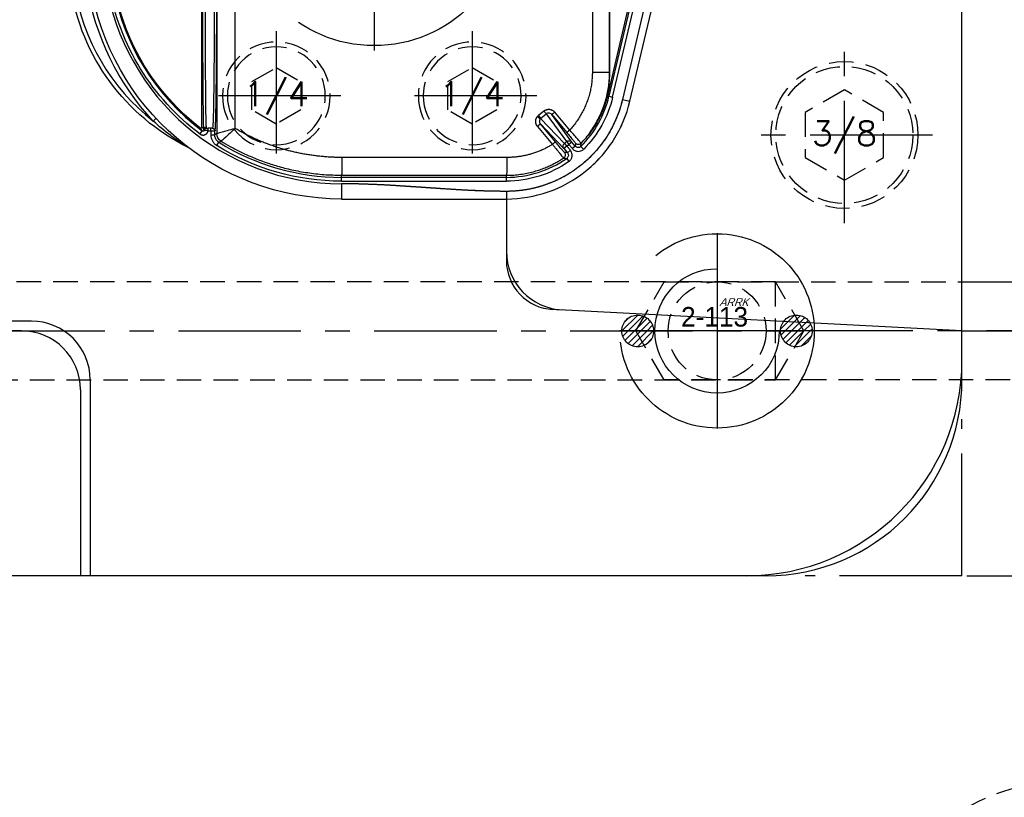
# Model space of a CAD drawing. Extents: x 2651 to 7771, y -1163 to 1075.
# Tile 311 of 490: x 5229 to 5330, y -35 to 44. Entities that reach past the tile are written whole.
import ezdxf
from ezdxf.enums import TextEntityAlignment as Align

# ---------------------------------------------------------------- set-up
doc = ezdxf.new("R2010")
doc.units = 0
doc.header["$LTSCALE"] = 10
for name, pattern in [('CENTER', [2, 1.25, -0.25, 0.25, -0.25]), ('CNSCEN', [17, 15, -1, 0, -1]), ('CNSHID', [4, 3, -1]), ('HIDDEN', [0.375, 0.25, -0.125]), ('PHANTOM', [2.5, 1.25, -0.25, 0.25, -0.25, 0.25, -0.25])]:
    doc.linetypes.add(name, pattern=pattern)
doc.layers.get('0').update_dxf_attribs({"linetype": 'CONTINUOUS'})
doc.layers.get('Defpoints').update_dxf_attribs({"linetype": 'CONTINUOUS'})
for name, color, linetype in [('1', 7, 'CONTINUOUS'), ('9', 3, 'CONTINUOUS'), ('CEN', 1, 'CENTER'), ('COOL', 150, 'HIDDEN'), ('DIM', 3, 'CONTINUOUS'), ('DIVIDE', 5, 'PHANTOM'), ('HIDDEN', 6, 'HIDDEN'), ('PART', 7, 'CONTINUOUS'), ('TEXT', 4, 'CONTINUOUS'), ('WL1-HL', 4, 'CNSHID'), ('WOR1-CL', 1, 'CNSCEN'), ('WOR1-DL', 7, 'CONTINUOUS')]:
    doc.layers.add(name, color=color, linetype=linetype)
doc.styles.add('china', font='txt')
doc.styles.get("Standard").update_dxf_attribs({"font": 'romans.shx'})
doc.dimstyles.new('MM& INCH5', dxfattribs={"dimtxt": 5, "dimasz": 2.5, "dimexe": 1, "dimexo": 0.5, "dimtad": 0, "dimrnd": 1.38778e-17, "dimzin": 9, "dimdsep": 46, "dimtxsty": 'Standard', "dimblk": 'CLOSED', "dimcen": 0, "dimclrd": 3, "dimclre": 3, "dimclrt": 3, "dimazin": 2, "dimtfac": 0.75, "dimtofl": 0, "dimtmove": 0, "dimatfit": 3, "dimfxl": 0, "dimtolj": 1, "dimarcsym": 0})

# ---------------------------------------------------------------- blocks, each defined once
blk = doc.blocks.new('DFSF')
at = {"layer": '1', "color": 7, "linetype": 'Continuous'}
for p, q in [((1247.18, 464.84), (1247.18, 508.08)), ((1290.87, 467.45), (1298.69, 500.63)), ((1296.31, 500.12), (1288.73, 467.95)), ((1288.82, 470.42), (1288.82, 496.28)), ((1293.81, 490.22), (1288.57, 467.99)), ((1248.09, 464.68), (1247.8, 464.68)), ((1248.22, 464.68), (1248.09, 464.68)), ((1248.26, 464.68), (1248.22, 464.68))]:
    blk.add_line(p, q, dxfattribs=at)
at = {"layer": '1', "color": 252, "linetype": 'Continuous'}
for p, q in [((1248.7, 508.53), (1248.7, 464.14)), ((1250.56, 464.66), (1250.56, 508.01)), ((1297.94, 500.8), (1290.12, 467.62)), ((1289.1, 467.86), (1296.73, 500.22)), ((1287.04, 496.28), (1287.04, 470.42)), ((1288.8, 470.42), (1288.8, 496.28)), ((1287.04, 470.42), (1288.8, 470.42)), ((1288.82, 470.42), (1288.8, 470.42)), ((1288.57, 467.99), (1288.73, 467.95)), ((1288.73, 467.95), (1289.1, 467.86)), ((1290.12, 467.62), (1290.87, 467.45)), ((1282.09, 466.44), (1281.53, 465.97)), ((1242.49, 465.69), (1242.21, 465.42)), ((1281.76, 465.68), (1282.33, 466.15)), ((1284.19, 463.14), (1281.76, 465.68)), ((1282.33, 466.15), (1284.4, 463.32)), ((1284.94, 463.27), (1282.89, 466.08)), ((1282.89, 466.08), (1284.42, 464.25)), ((1284.73, 464.5), (1283.2, 466.33)), ((1247.8, 464.43), (1247.8, 464.68)), ((1247.8, 464.43), (1248.09, 464.43)), ((1248.09, 464.43), (1248.09, 464.68)), ((1248.09, 464.43), (1248.09, 464.02)), ((1248.09, 464.43), (1248.48, 464.43)), ((1248.48, 464.02), (1248.48, 464.43)), ((1248.48, 464.43), (1248.52, 464.43)), ((1281.44, 464.87), (1282.97, 463.04)), ((1281.73, 465.12), (1284.14, 462.6)), ((1283.26, 463.29), (1281.73, 465.12)), ((1287.45, 465.16), (1287.41, 465.16)), ((1246.98, 464.09), (1247.21, 464.4)), ((1248.09, 464.02), (1248.48, 464.02)), ((1248.7, 462.92), (1248.9, 463.25)), ((1284.44, 462.85), (1284.14, 462.6)), ((1284.14, 462.6), (1284.5, 462.18)), ((1284.4, 463.32), (1284.19, 463.14)), ((1284.19, 463.14), (1284.44, 462.85)), ((1284.4, 463.32), (1284.65, 463.02)), ((1284.44, 462.85), (1284.65, 463.02)), ((1284.8, 462.43), (1284.44, 462.85)), ((1284.5, 462.18), (1284.8, 462.43)), ((1284.94, 463.27), (1284.65, 463.02)), ((1284.65, 463.02), (1285, 462.6)), ((1285.3, 462.85), (1284.94, 463.27)), ((1285.3, 462.85), (1285, 462.6)), ((1286.15, 462.55), (1285.87, 462.82)), ((1278.31, 461.7), (1261.47, 461.7)), ((1284.42, 461.61), (1284.65, 461.29)), ((1261.43, 459.67), (1261.43, 459.89)), ((1261.43, 459.89), (1278.27, 459.88)), ((1278.27, 459.67), (1261.43, 459.67)), ((1261.43, 459.28), (1261.43, 459.67)), ((1278.27, 459.67), (1278.27, 459.88)), ((1278.27, 459.28), (1278.27, 459.67)), ((1261.43, 459.28), (1278.27, 459.28)), ((1261.43, 459.02), (1261.43, 457.46)), ((1278.27, 458.24), (1278.27, 457.46))]:
    blk.add_line(p, q, dxfattribs=at)
at = {"layer": '1', "color": 110, "linetype": 'Continuous'}
blk.add_line((1297.94, 500.8), (1290.12, 467.62), dxfattribs=at)
blk.add_arc((1261.43, 483.37), 24.35, 188.7879, 270, dxfattribs=at)
at = {"layer": '1', "color": 252, "linetype": 'Continuous'}
for centre, radius, start, end in [((1261.43, 483.37), 24.35, 188.7879, 270), ((1255.54, 482.46), 21.63, 188.7879, 231.9655), ((1261.43, 483.37), 23.7, 190.6489, 233.164), ((1278.27, 470.42), 10.75, 315.0499, 346.7406), ((1261.43, 483.37), 23.7, 238.1089, 270), ((1278.27, 470.42), 10.75, 270, 304.9501)]:
    blk.add_arc(centre, radius, start, end, dxfattribs=at)
at = {"layer": '1', "color": 7, "linetype": 'Continuous', "extrusion": (0, 0, -1)}
for centre, radius, start, end in [((-1255.54, 482.46), 22.02, 296.3658, 351.2121), ((-1261.43, 483.37), 25.91, 270, 351.2121), ((-1261.43, 483.37), 23.58, 307.8157, 349.1097)]:
    blk.add_arc(centre, radius, start, end, dxfattribs=at)
at = {"layer": '1', "color": 252, "linetype": 'Continuous', "extrusion": (0, 0, -1)}
for centre, radius, start, end in [((-1261.43, 483.37), 26.3, 316.9545, 351.2121), ((-1261.43, 483.37), 24.09, 306.836, 349.9667), ((-1278.27, 470.42), 11.14, 193.2594, 224.9501), ((-1261.43, 483.37), 24.09, 270, 301.8911), ((-1278.27, 470.42), 11.14, 235.0499, 270)]:
    blk.add_arc(centre, radius, start, end, dxfattribs=at)
at = {"layer": '1', "color": 7, "linetype": 'Continuous'}
blk.add_arc((1245.58, 462.38), 0.389, 52.9572, 63.6342, dxfattribs=at)
at = {"layer": '1', "color": 252, "linetype": 'Continuous', "extrusion": (0, 0, -1)}
for centre, major_axis, ratio, start_param, end_param in [((1247.39, 477.64), (0, 13.21), 0.008727, 3.287327, 4.712389), ((1282.08, 466.44), (0.249, -0.299), 0.020122, 4.729136, 6.088281), ((1281.43, 465.89), (0.292, -0.256), 0.017247, 4.732085, 6.088658), ((1281.52, 465.97), (0.249, -0.299), 0.020122, 4.729136, 6.088281), ((1283.19, 466.33), (-0.298, -0.25), 0.016825, 4.692331, 6.270093), ((1281.98, 483.37), (40.85, 0), 0.866031, 2.581224, 2.590487), ((1247.64, 464.57), (-0.259, -0.015), 0.989363, 0.060025, 1.629554), ((1247.63, 464.43), (0, -0.259), 0.999922, 1.876492, 3.141593), ((1247.67, 464.43), (0, 0.259), 0.999938, 4.912185, 6.283185), ((1248.22, 464.43), (0, -0.259), 0.999914, 3.141593, 4.712389), ((1248.26, 464.43), (0, -0.259), 0.999914, 3.141593, 4.712389), ((1281.43, 464.87), (0.298, 0.25), 0.016834, 0.013092, 1.550746), ((1284.72, 464.5), (-0.298, -0.25), 0.016825, 4.692331, 6.270093), ((1249.61, 464.14), (0.443, -0.791), 0.999888, 1.06101, 2.080582), ((1249.61, 464.14), (0.012, 0.907), 0.999673, 3.679272, 4.698808), ((1284.65, 463.02), (0.314, 0.23), 0.980993, 4.647415, 6.215677), ((1282.96, 463.04), (-0.298, -0.25), 0.016834, 3.154684, 4.692339), ((1284.44, 462.85), (0.281, 0.269), 0.980993, 3.209101, 4.777363), ((1285.61, 463.41), (-0.388, 0.012), 0.999807, 3.871637, 5.553141), ((1261.43, 461.7), (0, -1.81), 0.026177, 4.71238, 6.270091), ((1278.27, 461.7), (0, -1.81), 0.026177, 4.71238, 6.270091), ((1283.89, 461.97), (-0.055, -0.385), 0.999807, 3.871609, 5.553169)]:
    blk.add_ellipse(centre, major_axis=major_axis, ratio=ratio, start_param=start_param, end_param=end_param, dxfattribs=at)
at = {"layer": '1', "color": 7, "linetype": 'Continuous', "extrusion": (0, 0, -1)}
blk.add_ellipse((1247.65, 477.64), major_axis=(0, 12.95), ratio=0.008901, start_param=3.287327, end_param=4.712389, dxfattribs=at)
at = {"layer": '1', "color": 252, "linetype": 'Continuous'}
for points, knots in [([(1248.43, 477.64), (1248.43, 477.37), (1248.43, 476.82), (1248.43, 476), (1248.43, 475.18), (1248.43, 474.37), (1248.43, 473.57), (1248.42, 472.77), (1248.42, 471.99), (1248.41, 471.24), (1248.41, 470.5), (1248.4, 469.79), (1248.39, 469.11), (1248.38, 468.46), (1248.37, 467.83), (1248.36, 467.19), (1248.35, 466.57), (1248.34, 465.98), (1248.32, 465.46), (1248.3, 465.04), (1248.28, 464.74), (1248.27, 464.7), (1248.26, 464.68)], [0, 0, 0, 0, 0.040106, 0.080497, 0.121172, 0.162132, 0.203376, 0.244905, 0.286718, 0.328816, 0.371198, 0.413866, 0.456817, 0.500054, 0.544668, 0.594393, 0.649226, 0.709168, 0.774218, 0.844374, 0.919635, 1, 1, 1, 1]), ([(1285.89, 463.14), (1286.06, 463.33), (1286.4, 463.71), (1286.86, 464.31), (1287.28, 464.94), (1287.64, 465.59), (1287.95, 466.25), (1288.22, 466.93), (1288.43, 467.62), (1288.6, 468.32), (1288.72, 469.02), (1288.79, 469.72), (1288.8, 470.18), (1288.8, 470.42)], [0, 0, 0, 0, 0.095185, 0.189515, 0.28299, 0.37561, 0.467374, 0.558283, 0.648337, 0.737535, 0.825879, 0.913367, 1, 1, 1, 1]), ([(1290.12, 467.62), (1289.96, 466.96), (1289.75, 466.32), (1289.22, 465.06), (1288.91, 464.46), (1288.18, 463.31), (1287.77, 462.77), (1286.85, 461.76), (1286.36, 461.29), (1285.29, 460.45), (1284.73, 460.07), (1283.53, 459.42), (1282.91, 459.14), (1281.63, 458.69), (1280.97, 458.52), (1279.62, 458.3), (1278.95, 458.24), (1278.27, 458.24)], [0, 0, 0, 0, 0.125, 0.125, 0.25, 0.25, 0.375, 0.375, 0.5, 0.5, 0.625, 0.625, 0.75, 0.75, 0.875, 0.875, 1, 1, 1, 1]), ([(1281.72, 465.64), (1281.66, 465.57), (1281.63, 465.48), (1281.63, 465.29), (1281.67, 465.19), (1281.73, 465.12)], [0, 0, 0, 0, 0.5, 0.5, 1, 1, 1, 1]), ([(1245.76, 462.73), (1245.76, 462.73), (1245.73, 462.74), (1245.68, 462.78), (1245.64, 462.8), (1245.54, 462.87), (1245.46, 462.91), (1245.23, 463.06), (1245.08, 463.17), (1244.61, 463.48), (1244.3, 463.71), (1243.37, 464.4), (1242.78, 464.9), (1242.21, 465.42)], [0, 0, 0, 0, 0.03125, 0.03125, 0.0625, 0.0625, 0.125, 0.125, 0.25, 0.25, 0.5, 0.5, 1, 1, 1, 1]), ([(1246.98, 464.09), (1247, 464.07), (1247.04, 464.05), (1247.08, 464.03), (1247.11, 464.02), (1247.12, 464.01), (1247.13, 464.01), (1247.14, 464.01), (1247.15, 464), (1247.18, 464), (1247.23, 463.99), (1247.27, 463.98), (1247.3, 463.98), (1247.32, 463.98), (1247.34, 463.99), (1247.35, 463.99), (1247.38, 463.99), (1247.4, 464), (1247.44, 464), (1247.45, 464.01), (1247.47, 464.01), (1247.48, 464.02), (1247.48, 464.02), (1247.51, 464.03), (1247.55, 464.05), (1247.59, 464.08), (1247.61, 464.09), (1247.61, 464.1), (1247.62, 464.1), (1247.63, 464.11), (1247.64, 464.12), (1247.66, 464.14), (1247.7, 464.18), (1247.73, 464.22), (1247.74, 464.24), (1247.74, 464.25), (1247.75, 464.26), (1247.76, 464.27), (1247.76, 464.29), (1247.78, 464.32), (1247.78, 464.34), (1247.79, 464.37), (1247.8, 464.38), (1247.8, 464.4), (1247.8, 464.41), (1247.8, 464.43)], [0, 0, 0, 0, 0.0625, 0.125, 0.125, 0.15625, 0.15625, 0.171875, 0.171875, 0.1875, 0.25, 0.3125, 0.3125, 0.34375, 0.34375, 0.375, 0.375, 0.4375, 0.4375, 0.46875, 0.484375, 0.484375, 0.5, 0.5, 0.5625, 0.625, 0.625, 0.640625, 0.640625, 0.65625, 0.65625, 0.6875, 0.75, 0.8125, 0.8125, 0.828125, 0.828125, 0.84375, 0.875, 0.875, 0.9375, 0.9375, 0.96875, 0.96875, 1, 1, 1, 1]), ([(1250.56, 464.66), (1250.54, 464.65), (1250.27, 464.57), (1249.79, 464.44), (1249.27, 464.29), (1248.95, 464.21), (1248.75, 464.15), (1248.72, 464.15), (1248.7, 464.14)], [0, 0, 0, 0, 0.017071, 0.297597, 0.507753, 0.672481, 0.836353, 1, 1, 1, 1]), ([(1250.56, 464.66), (1250.23, 464.34), (1249.88, 464.02), (1249.34, 463.53), (1249.15, 463.37), (1249.13, 463.37)], [0, 0, 0, 0, 0.5, 0.5, 1, 1, 1, 1]), ([(1285.89, 463.14), (1285.89, 463.15), (1285.88, 463.16), (1285.84, 463.22), (1285.77, 463.3), (1285.67, 463.41), (1285.51, 463.61), (1285.21, 463.96), (1284.9, 464.31), (1284.73, 464.5)], [0, 0, 0, 0, 0.098627, 0.19935, 0.300898, 0.401931, 0.501145, 0.716959, 1, 1, 1, 1]), ([(1248.09, 464.02), (1248.09, 463.91), (1248.1, 463.8), (1248.16, 463.59), (1248.2, 463.48), (1248.3, 463.29), (1248.37, 463.2), (1248.52, 463.04), (1248.61, 462.98), (1248.7, 462.92)], [0, 0, 0, 0, 0.25, 0.25, 0.5, 0.5, 0.75, 0.75, 1, 1, 1, 1]), ([(1248.9, 463.25), (1248.86, 463.28), (1248.76, 463.35), (1248.64, 463.49), (1248.54, 463.66), (1248.49, 463.84), (1248.48, 463.96), (1248.48, 464.02)], [0, 0, 0, 0, 0.195855, 0.397901, 0.602099, 0.804145, 1, 1, 1, 1]), ([(1284.42, 464.25), (1284.54, 464.11), (1284.66, 463.97), (1284.87, 463.71), (1284.97, 463.59), (1285.09, 463.44), (1285.13, 463.4), (1285.19, 463.32), (1285.22, 463.28), (1285.29, 463.2), (1285.31, 463.17), (1285.31, 463.16)], [0, 0, 0, 0, 0.25, 0.25, 0.5, 0.5, 0.625, 0.625, 0.75, 0.75, 1, 1, 1, 1]), ([(1248.9, 463.25), (1248.91, 463.25), (1248.92, 463.25), (1248.96, 463.27), (1248.99, 463.29), (1249.06, 463.33), (1249.09, 463.35), (1249.13, 463.37)], [0, 0, 0, 0, 0.083973, 0.083973, 0.509964, 0.509964, 1, 1, 1, 1]), ([(1249.13, 463.37), (1249.44, 463.18), (1250.09, 462.8), (1251.13, 462.26), (1252.28, 461.73), (1253.54, 461.24), (1254.91, 460.8), (1256.39, 460.42), (1257.97, 460.13), (1259.67, 459.93), (1260.83, 459.9), (1261.43, 459.89)], [0, 0, 0, 0, 0.08396, 0.174707, 0.272242, 0.376565, 0.487676, 0.605575, 0.730262, 0.861737, 1, 1, 1, 1]), ([(1282.97, 463.04), (1283.04, 462.96), (1283.16, 462.8), (1283.33, 462.59), (1283.47, 462.41), (1283.59, 462.27), (1283.67, 462.17), (1283.72, 462.1), (1283.86, 461.94), (1284.04, 461.71), (1284.08, 461.67), (1284.1, 461.65)], [0, 0, 0, 0, 0.112506, 0.214929, 0.304287, 0.378533, 0.436458, 0.47747, 0.501348, 0.755631, 1, 1, 1, 1]), ([(1284.19, 462.22), (1284.18, 462.22), (1284.15, 462.25), (1284.06, 462.36), (1283.99, 462.44), (1283.86, 462.58), (1283.81, 462.64), (1283.71, 462.76), (1283.66, 462.82), (1283.5, 463.01), (1283.38, 463.15), (1283.26, 463.29)], [0, 0, 0, 0, 0.25, 0.25, 0.5, 0.5, 0.625, 0.625, 0.75, 0.75, 1, 1, 1, 1]), ([(1284.65, 461.29), (1284.73, 461.35), (1284.81, 461.43), (1284.92, 461.61), (1284.96, 461.72), (1284.98, 461.93), (1284.98, 462.04), (1284.92, 462.25), (1284.87, 462.34), (1284.8, 462.43)], [0, 0, 0, 0, 0.25, 0.25, 0.5, 0.5, 0.75, 0.75, 1, 1, 1, 1]), ([(1285, 462.6), (1285.07, 462.52), (1285.16, 462.45), (1285.35, 462.35), (1285.46, 462.33), (1285.67, 462.32), (1285.78, 462.34), (1285.98, 462.41), (1286.07, 462.47), (1286.15, 462.55)], [0, 0, 0, 0, 0.25, 0.25, 0.5, 0.5, 0.75, 0.75, 1, 1, 1, 1]), ([(1285.87, 462.82), (1285.84, 462.8), (1285.78, 462.74), (1285.65, 462.71), (1285.51, 462.71), (1285.39, 462.76), (1285.33, 462.82), (1285.3, 462.85)], [0, 0, 0, 0, 0.188766, 0.394184, 0.605819, 0.811236, 1, 1, 1, 1]), ([(1285.87, 462.82), (1285.87, 462.83), (1285.87, 462.83), (1285.87, 462.86), (1285.88, 462.88), (1285.88, 462.98), (1285.89, 463.06), (1285.89, 463.14)], [0, 0, 0, 0, 0.048161, 0.048161, 0.240806, 0.240806, 1, 1, 1, 1]), ([(1278.27, 459.88), (1278.51, 459.89), (1279, 459.9), (1279.7, 459.97), (1280.36, 460.09), (1280.98, 460.23), (1281.55, 460.4), (1282.08, 460.59), (1282.57, 460.8), (1283.01, 461.01), (1283.41, 461.22), (1283.77, 461.43), (1284, 461.58), (1284.1, 461.65)], [0, 0, 0, 0, 0.120052, 0.234278, 0.342675, 0.445245, 0.541986, 0.632898, 0.71798, 0.797231, 0.870652, 0.938242, 1, 1, 1, 1]), ([(1284.1, 461.65), (1284.11, 461.65), (1284.11, 461.64), (1284.14, 461.64), (1284.16, 461.64), (1284.26, 461.63), (1284.34, 461.62), (1284.42, 461.61)], [0, 0, 0, 0, 0.048046, 0.048046, 0.240229, 0.240229, 1, 1, 1, 1]), ([(1284.5, 462.18), (1284.52, 462.14), (1284.57, 462.07), (1284.6, 461.94), (1284.58, 461.81), (1284.52, 461.69), (1284.45, 461.63), (1284.42, 461.61)], [0, 0, 0, 0, 0.188764, 0.394181, 0.605816, 0.811234, 1, 1, 1, 1])]:
    blk.add_open_spline(points, degree=3, knots=knots, dxfattribs=at)
for points, weights in [([(1248.52, 464.43), (1248.62, 464.43), (1248.69, 469.9), (1248.69, 477.64)], [1, 0.804737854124, 0.804737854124, 1]), ([(1282.09, 466.44), (1282.44, 466.73), (1282.9, 466.69), (1283.2, 466.33)], [1, 0.805334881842, 0.805334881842, 1]), ([(1281.44, 464.87), (1281.18, 465.18), (1281.18, 465.59), (1281.44, 465.89)], [1, 0.84014668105, 0.84014668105, 1]), ([(1281.44, 465.89), (1281.47, 465.92), (1281.5, 465.95), (1281.53, 465.97)], [1, 0.998025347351, 0.998025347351, 1])]:
    blk.add_rational_spline(points, weights, degree=3, dxfattribs=at)
at = {"layer": '1', "color": 7, "linetype": 'Continuous'}
for points, weights in [([(1287.04, 470.42), (1287.04, 468.2), (1286.23, 466.13), (1284.73, 464.5)], [1, 0.954284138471, 0.954284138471, 1]), ([(1287.41, 465.16), (1288.34, 466.77), (1288.82, 468.56), (1288.82, 470.42)], [1, 0.977496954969, 0.977496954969, 1]), ([(1288.57, 467.99), (1288.33, 466.99), (1287.96, 466.04), (1287.45, 465.16)], [1, 0.993066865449, 0.993066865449, 1]), ([(1281.76, 465.68), (1281.75, 465.67), (1281.73, 465.65), (1281.72, 465.64)], [1, 0.998025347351, 0.998025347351, 1]), ([(1261.47, 461.7), (1257.62, 461.7), (1253.89, 462.71), (1250.56, 464.66)], [1, 0.976916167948, 0.976916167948, 1]), ([(1282.97, 463.04), (1281.57, 462.16), (1279.97, 461.7), (1278.31, 461.7)], [1, 0.973707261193, 0.973707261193, 1])]:
    blk.add_rational_spline(points, weights, degree=3, dxfattribs=at)
at = {"layer": '1', "color": 110, "linetype": 'Continuous'}
for points, knots in [([(1290.12, 467.62), (1289.88, 466.63), (1289.49, 465.69), (1289.09, 464.74), (1288.54, 463.88), (1288, 463.02), (1287.31, 462.26), (1286.62, 461.5), (1285.82, 460.87), (1285.03, 460.24), (1284.13, 459.74), (1283.23, 459.25), (1282.27, 458.92), (1281.31, 458.58), (1280.3, 458.41), (1279.29, 458.24), (1278.27, 458.24)], [0, 0, 0, 0.125, 0.125, 0.25, 0.25, 0.375, 0.375, 0.5, 0.5, 0.625, 0.625, 0.75, 0.75, 0.875, 0.875, 1, 1, 1]), ([(1278.27, 458.24), (1277.26, 458.24), (1276.16, 458.27), (1275.18, 458.3), (1274.06, 458.36), (1273.12, 458.41), (1271.95, 458.49), (1271.48, 458.52), (1270.9, 458.56), (1270.55, 458.58), (1269.85, 458.63), (1269.14, 458.68), (1268.79, 458.7), (1268.21, 458.74), (1267.74, 458.77), (1266.57, 458.85), (1265.64, 458.9), (1264.51, 458.95), (1263.53, 458.98), (1262.43, 459.02), (1261.43, 459.02)], [0, 0, 0, 0.125, 0.125, 0.25, 0.25, 0.375, 0.375, 0.4375, 0.4375, 0.5, 0.5, 0.5625, 0.5625, 0.625, 0.625, 0.75, 0.75, 0.875, 0.875, 1, 1, 1])]:
    blk.add_open_spline(points, degree=2, knots=knots, dxfattribs=at)
at = {"layer": '1', "color": 7, "linetype": 'Continuous'}
for points, knots in [([(1278.27, 457.46), (1279.71, 457.46), (1281.16, 457.71), (1283.89, 458.66), (1285.17, 459.36), (1287.44, 461.16), (1288.42, 462.25), (1289.97, 464.69), (1290.54, 466.04), (1290.87, 467.45)], [0, 0, 0, 0, 0.25, 0.25, 0.5, 0.5, 0.75, 0.75, 1, 1, 1, 1]), ([(1246.97, 464.74), (1246.97, 464.74), (1246.98, 464.73), (1246.99, 464.73), (1247, 464.72), (1247.01, 464.72), (1247.01, 464.72), (1247.02, 464.72), (1247.03, 464.72), (1247.04, 464.71), (1247.04, 464.71), (1247.05, 464.71), (1247.05, 464.71), (1247.06, 464.71), (1247.07, 464.72), (1247.08, 464.72), (1247.09, 464.72), (1247.09, 464.72), (1247.1, 464.72), (1247.11, 464.73), (1247.11, 464.73), (1247.12, 464.74), (1247.13, 464.74), (1247.13, 464.74), (1247.13, 464.75), (1247.14, 464.75), (1247.15, 464.76), (1247.15, 464.77), (1247.16, 464.78), (1247.16, 464.78), (1247.16, 464.79), (1247.17, 464.79), (1247.17, 464.8), (1247.17, 464.81), (1247.17, 464.82), (1247.18, 464.83), (1247.18, 464.84), (1247.18, 464.84)], [0, 0, 0, 0, 0.0625, 0.125, 0.125, 0.15625, 0.15625, 0.1875, 0.25, 0.25, 0.28125, 0.28125, 0.3125, 0.3125, 0.375, 0.4375, 0.4375, 0.46875, 0.46875, 0.5, 0.5625, 0.5625, 0.59375, 0.59375, 0.625, 0.625, 0.6875, 0.75, 0.75, 0.78125, 0.78125, 0.8125, 0.875, 0.875, 0.9375, 0.9375, 1, 1, 1, 1]), ([(1247.42, 464.48), (1247.42, 464.47), (1247.41, 464.46), (1247.41, 464.44), (1247.41, 464.44), (1247.4, 464.44), (1247.4, 464.43), (1247.4, 464.43), (1247.39, 464.42), (1247.38, 464.41), (1247.38, 464.41), (1247.38, 464.4), (1247.37, 464.4), (1247.37, 464.39), (1247.36, 464.39), (1247.35, 464.39), (1247.34, 464.38), (1247.33, 464.38), (1247.32, 464.37), (1247.31, 464.37), (1247.3, 464.37), (1247.3, 464.37), (1247.29, 464.37), (1247.29, 464.37), (1247.27, 464.37), (1247.26, 464.38), (1247.26, 464.38), (1247.25, 464.38), (1247.25, 464.38), (1247.24, 464.38), (1247.23, 464.39), (1247.22, 464.39), (1247.21, 464.4)], [0, 0, 0, 0, 0.125, 0.125, 0.15625, 0.15625, 0.1875, 0.1875, 0.25, 0.3125, 0.3125, 0.34375, 0.34375, 0.375, 0.4375, 0.4375, 0.5, 0.5, 0.625, 0.625, 0.65625, 0.65625, 0.6875, 0.6875, 0.75, 0.8125, 0.8125, 0.84375, 0.84375, 0.875, 0.875, 1, 1, 1, 1]), ([(1247.38, 464.57), (1247.38, 464.56), (1247.38, 464.55), (1247.38, 464.53), (1247.38, 464.53), (1247.38, 464.52), (1247.39, 464.5)], [0, 0, 0, 0, 0.25, 0.25, 0.5, 1, 1, 1, 1]), ([(1247.8, 464.43), (1247.78, 464.43), (1247.75, 464.43), (1247.72, 464.43), (1247.72, 464.43), (1247.7, 464.44), (1247.69, 464.44), (1247.66, 464.44), (1247.63, 464.44), (1247.62, 464.45), (1247.61, 464.45), (1247.6, 464.45), (1247.6, 464.45), (1247.57, 464.45), (1247.55, 464.46), (1247.52, 464.46), (1247.52, 464.46), (1247.5, 464.46), (1247.5, 464.46), (1247.49, 464.46), (1247.49, 464.47), (1247.47, 464.47), (1247.46, 464.47), (1247.45, 464.47), (1247.44, 464.47), (1247.44, 464.47), (1247.43, 464.47), (1247.43, 464.47), (1247.42, 464.48), (1247.42, 464.48)], [0, 0, 0, 0, 0.125, 0.125, 0.15625, 0.15625, 0.1875, 0.25, 0.3125, 0.3125, 0.34375, 0.34375, 0.375, 0.375, 0.5, 0.5, 0.5625, 0.5625, 0.59375, 0.59375, 0.625, 0.625, 0.75, 0.75, 0.78125, 0.78125, 0.8125, 0.875, 1, 1, 1, 1]), ([(1247.63, 464.68), (1247.63, 464.69), (1247.63, 464.69), (1247.63, 464.7), (1247.63, 464.7), (1247.63, 464.71), (1247.63, 464.71), (1247.63, 464.72), (1247.63, 464.74), (1247.64, 464.76), (1247.64, 464.79), (1247.64, 464.81), (1247.64, 464.82)], [0, 0, 0, 0, 0.125, 0.25, 0.375, 0.375, 0.5, 0.5, 0.625, 0.75, 0.875, 1, 1, 1, 1]), ([(1247.67, 464.68), (1247.68, 464.68), (1247.69, 464.68), (1247.7, 464.68), (1247.73, 464.68), (1247.75, 464.68), (1247.78, 464.68), (1247.8, 464.68)], [0, 0, 0, 0, 0.1875, 0.375, 0.4375, 0.625, 1, 1, 1, 1]), ([(1286.6, 463.93), (1286.63, 463.95), (1286.76, 464.11), (1287.09, 464.56), (1287.28, 464.85), (1287.45, 465.16)], [0, 0, 0, 0, 0.5, 0.5, 1, 1, 1, 1]), ([(1287.41, 465.16), (1287.24, 464.86), (1287.06, 464.57), (1286.74, 464.11), (1286.62, 463.95), (1286.6, 463.93)], [0, 0, 0, 0, 0.5, 0.5, 1, 1, 1, 1]), ([(1288.6, 462.6), (1288.63, 462.66), (1288.68, 462.73), (1288.71, 462.81), (1288.72, 462.83)], [0, 0, 0, 0, 0.73947, 1, 1, 1, 1]), ([(1287.74, 461.6), (1287.67, 461.52), (1287.58, 461.43), (1287.49, 461.33), (1287.45, 461.29), (1287.43, 461.26), (1287.43, 461.26), (1287.43, 461.26)], [0, 0, 0, 0, 0.521177, 0.658173, 0.777145, 0.887266, 1, 1, 1, 1])]:
    blk.add_open_spline(points, degree=3, knots=knots, dxfattribs=at)
at = {"layer": '1', "color": 252, "linetype": 'Continuous'}
for points in [[(1282.58, 466.23), (1282.48, 466.24), (1282.4, 466.21), (1282.33, 466.15)], [(1282.89, 466.08), (1282.81, 466.17), (1282.69, 466.23), (1282.58, 466.23)], [(1246.97, 464.74), (1247.05, 464.63), (1247.13, 464.51), (1247.21, 464.4)], [(1248.7, 464.14), (1248.63, 464.1), (1248.55, 464.06), (1248.48, 464.02)], [(1285.31, 463.16), (1285.31, 463.06), (1285.3, 462.95), (1285.3, 462.85)], [(1284.5, 462.18), (1284.39, 462.19), (1284.29, 462.2), (1284.19, 462.22)], [(1287.43, 461.26), (1287.49, 461.33), (1287.56, 461.39), (1287.63, 461.47)], [(1278.27, 458.24), (1272.65, 458.24), (1267.04, 459.02), (1261.43, 459.02)]]:
    blk.add_open_spline(points, degree=3, dxfattribs=at)
at = {"layer": '1', "color": 7, "linetype": 'Continuous'}
for points in [[(1247.39, 464.5), (1247.4, 464.49), (1247.41, 464.49), (1247.42, 464.48)], [(1289.9, 464.72), (1289.97, 464.87), (1290.04, 465.01), (1290.1, 465.15)], [(1248.7, 464.14), (1248.7, 464.14), (1248.7, 464.14), (1248.7, 464.14)], [(1249.13, 463.37), (1249.13, 463.37), (1249.13, 463.37), (1249.13, 463.37)], [(1261.43, 457.46), (1267.04, 457.46), (1272.65, 457.46), (1278.27, 457.46)]]:
    blk.add_open_spline(points, degree=3, dxfattribs=at)
blk = doc.blocks.new('*X8')
at = {"color": 0}
for p, q in [((745.42, 286.51), (747.03, 288.11)), ((745.48, 285.86), (747.68, 288.06)), ((745.7, 285.37), (748.16, 287.84)), ((746.03, 284.99), (748.54, 287.51)), ((769.61, 286.66), (771.05, 288.09)), ((769.62, 285.96), (771.74, 288.08)), ((769.82, 285.45), (772.25, 287.89)), ((770.13, 285.05), (772.65, 287.58)), ((746.46, 284.71), (748.82, 287.08)), ((747.01, 284.56), (748.97, 286.53)), ((770.54, 284.76), (772.95, 287.17)), ((771.07, 284.58), (773.13, 286.64)), ((747.82, 284.66), (748.87, 285.72)), ((771.8, 284.6), (773.1, 285.9))]:
    blk.add_line(p, q, dxfattribs=at)
blk = doc.blocks.new('117')
at = {"layer": 'WL1-HL'}
for centre, radius in [((254.95, 1693.1), 13.87), ((254.95, 1693.1), 10.3), ((242.87, 1693.1), 1.78), ((267.04, 1693.1), 1.78)]:
    blk.add_circle(centre, radius, dxfattribs=at)
at = {"layer": 'WOR1-CL'}
for p, q in [((254.95, 1707.47), (254.95, 1678.73)), ((269.32, 1693.1), (240.58, 1693.1))]:
    blk.add_line(p, q, dxfattribs=at)
at = {"layer": 'WL1-HL'}
blk.add_blockref('*X8', (-504.33, 1406.77), dxfattribs=at)
at = {"layer": '9', "style": 'china'}
blk.add_text('2-117', height=2, dxfattribs=at).set_placement((251.37, 1693.72))
at = {"layer": 'WOR1-DL', "style": 'china', "oblique": 20}
blk.add_text('ARRK', height=0.8, dxfattribs=at).set_placement((256.31, 1696.03))
blk = doc.blocks.new('*U14', base_point=(1504.62, 1808.95))
for p, q in [((1504.62, 1813.57), (1500.62, 1811.26)), ((1508.62, 1811.26), (1504.62, 1813.57)), ((1500.62, 1811.26), (1500.62, 1806.65)), ((1508.62, 1806.65), (1508.62, 1811.26)), ((1500.62, 1806.65), (1504.62, 1804.34)), ((1504.62, 1804.34), (1508.62, 1806.65))]:
    blk.add_line(p, q)
for radius in [7.5, 7]:
    blk.add_circle((1504.62, 1808.95), radius)
at = {"layer": 'CEN'}
for p, q in [((1504.62, 1817.95), (1504.62, 1799.95)), ((1495.62, 1808.95), (1513.62, 1808.95))]:
    blk.add_line(p, q, dxfattribs=at)
blk = doc.blocks.new('*X15')
at = {"color": 0}
for p, q in [((823.25, 392.63), (825.03, 394.41)), ((823.6, 393.68), (823.98, 394.05)), ((823.96, 392.62), (825.64, 394.3)), ((824.66, 392.62), (826.1, 394.06)), ((825.37, 392.62), (826.46, 393.71)), ((841.12, 392.82), (842.7, 394.39)), ((841.63, 392.62), (843.36, 394.35)), ((842.34, 392.62), (843.85, 394.13)), ((843.05, 392.62), (844.23, 393.81)), ((823.36, 392.02), (823.96, 392.62)), ((823.6, 391.56), (824.66, 392.62)), ((823.95, 391.2), (825.37, 392.62)), ((824.41, 390.95), (826.08, 392.62)), ((825, 390.84), (826.78, 392.62)), ((826.08, 392.62), (826.71, 393.25)), ((826.78, 392.62), (826.82, 392.66)), ((841.17, 392.16), (841.63, 392.62)), ((841.39, 391.67), (842.34, 392.62)), ((841.71, 391.29), (843.05, 392.62)), ((842.14, 391), (843.75, 392.62)), ((842.69, 390.85), (844.46, 392.62)), ((843.75, 392.62), (844.51, 393.38)), ((844.46, 392.62), (844.67, 392.83)), ((825.97, 391.1), (826.56, 391.69)), ((843.48, 390.93), (844.58, 392.04))]:
    blk.add_line(p, q, dxfattribs=at)
blk = doc.blocks.new('113')
at = {"layer": 'WL1-HL'}
for centre, radius in [((90.98, 1693.88), 9.92), ((90.98, 1693.88), 6.35), ((82.88, 1693.88), 1.62), ((99.07, 1693.88), 1.62)]:
    blk.add_circle(centre, radius, dxfattribs=at)
at = {"layer": 'WOR1-CL'}
for p, q in [((90.98, 1703.85), (90.98, 1683.91)), ((100.95, 1693.88), (81.01, 1693.88))]:
    blk.add_line(p, q, dxfattribs=at)
at = {"layer": 'WL1-HL', "xscale": 0.9064739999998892, "yscale": 0.9064739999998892, "zscale": 0.9064739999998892}
blk.add_blockref('*X15', (-664.99, 1337.98), dxfattribs=at)
at = {"layer": '9', "style": 'china'}
blk.add_text('2-113', height=2, dxfattribs=at).set_placement((87.3, 1694.32))
at = {"layer": 'WOR1-DL', "style": 'china', "oblique": 20}
blk.add_text('ARRK', height=0.8, dxfattribs=at).set_placement((91.2, 1696.42))
blk = doc.blocks.new('*U27', base_point=(1463.79, 1640.55))
blk.add_circle((1463.79, 1640.55), 15.88)
at = {"layer": 'CEN'}
for p, q in [((1463.79, 1663.23), (1463.79, 1617.87)), ((1441.11, 1640.55), (1486.47, 1640.55))]:
    blk.add_line(p, q, dxfattribs=at)
at = {"layer": 'HIDDEN'}
blk.add_circle((1463.79, 1640.55), 18.9, dxfattribs=at)
blk = doc.blocks.new('*D72')
at = {"layer": 'Defpoints', "color": 0}
for p in [(5205.68, 387.64), (5480.68, 12.64), (5500, 12.64)]:
    blk.add_point(p, dxfattribs=at)
at = {"layer": 'DIM', "color": 3, "lineweight": -2}
blk.add_line((5481.18, 12.64), (5500, 12.64), dxfattribs=at)
at = {"layer": 'DIM', "color": 3, "insert": (5525.75, 12.64), "char_height": 5, "attachment_point": 5}
blk.add_mtext('\\A1;375 [14.764]', dxfattribs=at)
blk = doc.blocks.new('_Closed')
at = {"color": 0, "linetype": 'ByBlock', "lineweight": -2}
for p, q in [((-1, 0.167), (0, 0)), ((-1, 0.167), (-1, -0.167)), ((0, 0), (-1, -0.167)), ((0, 0), (-1, 0))]:
    blk.add_line(p, q, dxfattribs=at)
blk = doc.blocks.new('*D73')
at = {"layer": 'Defpoints', "color": 0}
for p in [(5205.68, 387.64), (5415.21, -22.36), (5500, -22.36)]:
    blk.add_point(p, dxfattribs=at)
at = {"layer": 'DIM', "color": 3, "lineweight": -2}
blk.add_line((5415.71, -22.36), (5500, -22.36), dxfattribs=at)
at = {"layer": 'DIM', "color": 3, "insert": (5525.75, -22.36), "char_height": 5, "attachment_point": 5}
blk.add_mtext('\\A1;410 [16.142]', dxfattribs=at)
blk = doc.blocks.new('*D74')
at = {"layer": 'Defpoints', "color": 0}
for p in [(5205.68, 387.64), (5429.2, -84.36), (5500, -84.36)]:
    blk.add_point(p, dxfattribs=at)
at = {"layer": 'DIM', "color": 3, "lineweight": -2}
blk.add_line((5429.7, -84.36), (5500, -84.36), dxfattribs=at)
at = {"layer": 'DIM', "color": 3, "insert": (5525.75, -84.36), "char_height": 5, "attachment_point": 5}
blk.add_mtext('\\A1;472 [18.583]', dxfattribs=at)
blk = doc.blocks.new('*D75')
at = {"layer": 'Defpoints', "color": 0}
for p in [(5205.68, 387.64), (5478.68, -137.36), (5500, -137.36)]:
    blk.add_point(p, dxfattribs=at)
at = {"layer": 'DIM', "color": 3, "lineweight": -2}
blk.add_line((5479.18, -137.36), (5500, -137.36), dxfattribs=at)
at = {"layer": 'DIM', "color": 3, "insert": (5525.75, -137.36), "char_height": 5, "attachment_point": 5}
blk.add_mtext('\\A1;525 [20.669]', dxfattribs=at)
blk = doc.blocks.new('*D79')
at = {"layer": 'Defpoints', "color": 0}
for p in [(5205.68, 387.64), (5325.68, -12.36), (5500, -12.36)]:
    blk.add_point(p, dxfattribs=at)
at = {"layer": 'DIM', "color": 3, "lineweight": -2}
blk.add_line((5326.18, -12.36), (5500, -12.36), dxfattribs=at)
at = {"layer": 'DIM', "color": 3, "insert": (5525.75, -12.36), "char_height": 5, "attachment_point": 5}
blk.add_mtext('\\A1;400 [15.748]', dxfattribs=at)
blk = doc.blocks.new('*D80')
at = {"layer": 'Defpoints', "color": 0}
for p in [(5205.68, 387.64), (5402.68, -110.88), (5402.68, -149.78)]:
    blk.add_point(p, dxfattribs=at)
at = {"layer": 'DIM', "color": 3, "lineweight": -2}
blk.add_line((5402.68, -111.38), (5402.68, -149.78), dxfattribs=at)
at = {"layer": 'DIM', "color": 3, "insert": (5402.68, -172.79), "char_height": 5, "attachment_point": 5, "rotation": 90}
blk.add_mtext('\\A1;197 [7.756]', dxfattribs=at)
blk = doc.blocks.new('*D81')
at = {"layer": 'Defpoints', "color": 0}
for p in [(5205.68, 387.64), (5335.68, -75.04), (5335.68, -149.78)]:
    blk.add_point(p, dxfattribs=at)
at = {"layer": 'DIM', "color": 3, "lineweight": -2}
blk.add_line((5335.68, -75.54), (5335.68, -149.78), dxfattribs=at)
at = {"layer": 'DIM', "color": 3, "insert": (5335.68, -172.79), "char_height": 5, "attachment_point": 5, "rotation": 90}
blk.add_mtext('\\A1;130 [5.118]', dxfattribs=at)
blk = doc.blocks.new('*D84')
at = {"layer": 'Defpoints', "color": 0}
for p in [(5205.68, 387.64), (5358.36, -52.36), (5500, -52.36)]:
    blk.add_point(p, dxfattribs=at)
at = {"layer": 'DIM', "color": 3, "lineweight": -2}
blk.add_line((5358.86, -52.36), (5500, -52.36), dxfattribs=at)
at = {"layer": 'DIM', "color": 3, "insert": (5525.75, -52.36), "char_height": 5, "attachment_point": 5}
blk.add_mtext('\\A1;440 [17.323]', dxfattribs=at)
blk = doc.blocks.new('*U10', base_point=(1624.62, 1808.95))
for p, q in [((1624.62, 1811.84), (1622.12, 1810.4)), ((1627.12, 1810.4), (1624.62, 1811.84)), ((1622.12, 1810.4), (1622.12, 1807.51)), ((1627.12, 1807.51), (1627.12, 1810.4)), ((1622.12, 1807.51), (1624.62, 1806.07)), ((1624.62, 1806.07), (1627.12, 1807.51))]:
    blk.add_line(p, q)
for radius in [5.5, 5]:
    blk.add_circle((1624.62, 1808.95), radius)
at = {"layer": 'CEN'}
for p, q in [((1624.62, 1815.55), (1624.62, 1802.35)), ((1618.02, 1808.95), (1631.22, 1808.95))]:
    blk.add_line(p, q, dxfattribs=at)
blk = doc.blocks.new('*D301')
at = {"layer": 'Defpoints', "color": 0}
for p in [(5205.68, 387.64), (5315.68, -137.36), (5315.68, -149.78)]:
    blk.add_point(p, dxfattribs=at)
at = {"layer": 'DIM', "color": 3, "lineweight": -2}
blk.add_line((5315.68, -137.86), (5315.68, -149.78), dxfattribs=at)
at = {"layer": 'DIM', "color": 3, "insert": (5315.68, -172.79), "char_height": 5, "attachment_point": 5, "rotation": 90}
blk.add_mtext('\\A1;110 [4.331]', dxfattribs=at)

msp = doc.modelspace()

# ---------------------------------------------------------------- linework, layer by layer
for p, q in [((5325.684, 7.642), (5325.684, 187.642)), ((5279.176, 26.111), (5279.176, 19.824)), ((5325.684, 17.642), (5480.684, 17.642)), ((5325.684, 12.642), (5283.915, 14.831)), ((5230.684, 13.642), (5180.684, 13.642)), ((5229.684, 12.642), (5181.684, 12.642)), ((5325.684, 12.642), (5480.684, 12.642)), ((5236.684, 7.642), (5236.684, -12.358)), ((5235.684, 6.642), (5235.684, -12.358)), ((5305.684, -12.358), (5105.684, -12.358))]:
    msp.add_line(p, q)
for centre, radius, start, end in [((5285.176, 20.773), 6, 180, 267), ((5284.176, 19.824), 5, 180, 267), ((5230.684, 7.642), 6, 0, 90), ((5229.684, 6.642), 6, 0, 90), ((5303.684, 9.642), 22, 270, 0), ((5305.684, 7.642), 20, 270, 0)]:
    msp.add_arc(centre, radius, start, end)
at = {"layer": 'COOL', "color": 1, "linetype": 'CENTER'}
for p, q in [((5265.684, 67.642), (5265.684, 43.642)), ((5085.684, 12.642), (5309.55, 12.642)), ((5480.684, 12.642), (5292.39, 12.642))]:
    msp.add_line(p, q, dxfattribs=at)
at = {"layer": 'COOL'}
msp.add_line((5306.663, 7.642), (5306.663, 17.642), dxfattribs=at)
for points in [[(5099.278, 7.642), (5306.663, 7.642), (5309.55, 12.642), (5306.663, 17.642), (5099.278, 17.642)], [(5443.09, 7.642), (5295.277, 7.642), (5292.39, 12.642), (5295.277, 17.642), (5443.09, 17.642)]]:
    msp.add_lwpolyline(points, dxfattribs=at)
msp.add_circle((5300.684, 12.642), 5, dxfattribs=at)
at = {"layer": 'DIVIDE'}
for q in [(5325.684, 3.642), (5309.684, -12.358)]:
    msp.add_line((5325.684, -12.358), q, dxfattribs=at)

# ---------------------------------------------------------------- block references
at = {"layer": 'COOL'}
for name, p in [('117', (5010.734, -1637.462)), ('113', (5209.705, -1681.238))]:
    msp.add_blockref(name, p, dxfattribs=at)
at = {"layer": 'DIM'}
msp.add_blockref('DFSF', (4000.91, -431.352), dxfattribs=at)
at = {"layer": 'HIDDEN', "xscale": -1}
for p in [(5255.684, 36.642), (5275.684, 36.642)]:
    msp.add_blockref('*U10', p, dxfattribs=at)
at = {"layer": 'HIDDEN', "rotation": 180}
msp.add_blockref('*U14', (5313.684, 32.642), dxfattribs=at)
at = {"layer": 'PART', "rotation": 180}
msp.add_blockref('*U27', (5335.684, -52.358), dxfattribs=at)

# ---------------------------------------------------------------- texts
at = {"layer": 'TEXT'}
for s, p in [('1/4', (5255.684, 36.642)), ('1/4', (5275.684, 36.642)), ('3/8', (5313.684, 32.642))]:
    msp.add_text(s, height=2.5, dxfattribs=at).set_placement(p, align=Align.MIDDLE)

# ---------------------------------------------------------------- dimensions: what is measured, and where the dimension line sits
at = {"layer": 'DIM'}
for feature_location, offset, dtype, picture, middle in [((5480.684, 12.642), (19.319, 0), 0, '*D72', (5525.747, 12.642)), ((5415.212, -22.358), (84.791, 0), 0, '*D73', (5525.747, -22.358)), ((5429.204, -84.358), (70.799, 0), 0, '*D74', (5525.747, -84.358)), ((5478.684, -137.358), (21.319, 0), 0, '*D75', (5525.747, -137.358)), ((5325.684, -12.358), (174.319, 0), 0, '*D79', (5525.747, -12.358)), ((5402.684, -110.878), (0, -38.906), 1, '*D80', (5402.684, -172.79)), ((5335.684, -75.038), (0, -74.746), 1, '*D81', (5335.684, -172.79)), ((5358.364, -52.358), (141.639, 0), 0, '*D84', (5525.747, -52.358)), ((5315.684, -137.358), (0, -12.426), 1, '*D301', (5315.684, -172.79))]:
    dim = msp.add_ordinate_dim(feature_location=feature_location, offset=offset, dtype=dtype, origin=(5205.684, 387.642), dimstyle='MM& INCH5', dxfattribs=at)
    dim.commit()
    dim.dimension.update_dxf_attribs({"geometry": picture, "text_midpoint": middle})

doc.saveas('drawing.dxf')
